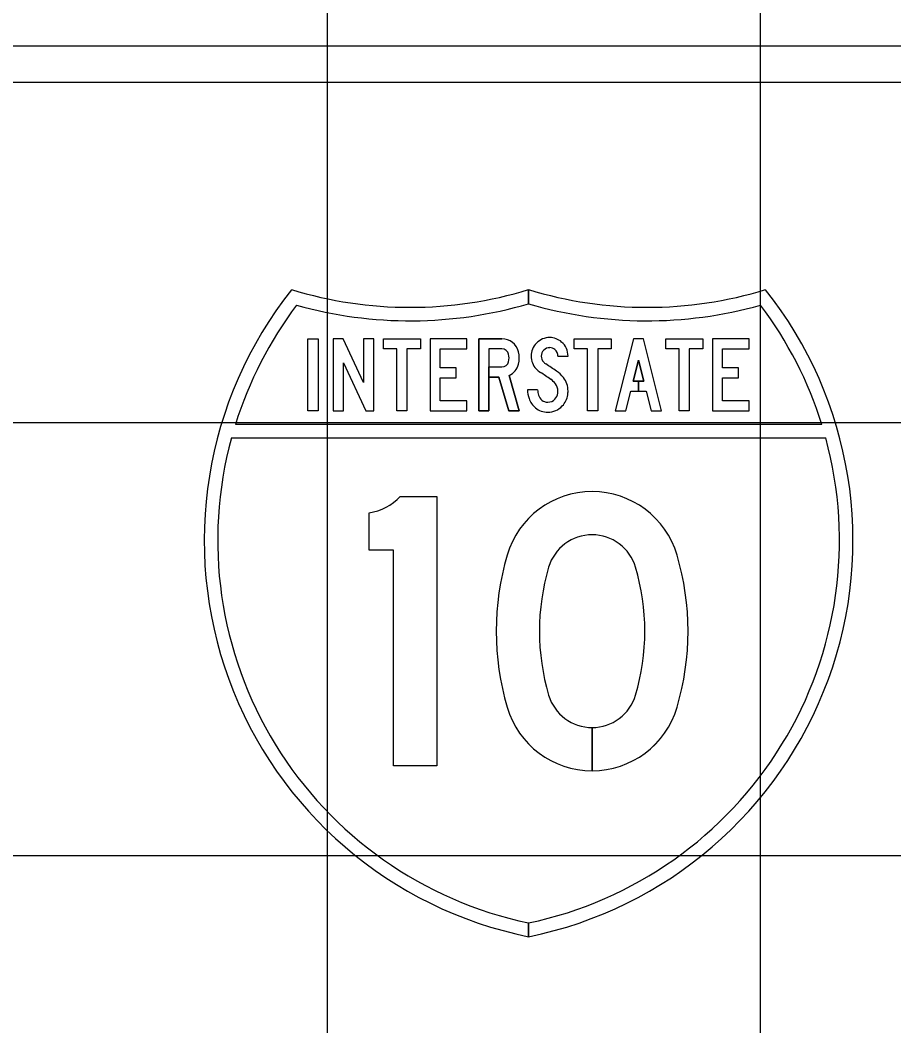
# Model space of a CAD drawing. Extents: x 2193008 to 2198143, y 1236112 to 1237864.
# Drawn here: x 2196325.286 to 2196329.322, y 1237198.321 to 1237202.966 of the extents above; entities that cross this region are included whole.
import ezdxf

# ---------------------------------------------------------------- set-up
doc = ezdxf.new("R2010")
doc.units = 0
for name, color, linetype in [('GSBWFILL', 7, 'Continuous'), ('GSCOLORFILL', 7, 'Continuous'), ('GSOUTLINE', 7, 'Continuous'), ('M-ROADS', 7, 'Continuous')]:
    doc.layers.add(name, color=color, linetype=linetype)

msp = doc.modelspace()

# ---------------------------------------------------------------- linework, layer by layer
at = {"layer": 'GSBWFILL'}
for p, q in [((2196327.5116, 1237201.3641), (2196327.5116, 1237201.3641)), ((2196327.9281, 1237199.4993), (2196327.9281, 1237199.6985)), ((2196327.9282, 1237199.6985), (2196327.9282, 1237199.4993))]:
    msp.add_line(p, q, dxfattribs=at)
for points in [[(2196326.6152, 1237201.4941), (2196326.662, 1237201.4941), (2196326.662, 1237201.1607), (2196326.6152, 1237201.1607)], [(2196326.8827, 1237201.1607), (2196326.9195, 1237201.1607), (2196326.9195, 1237201.4941), (2196326.8727, 1237201.4941), (2196326.8727, 1237201.2926), (2196326.7785, 1237201.4941), (2196326.7323, 1237201.4941), (2196326.7323, 1237201.1607), (2196326.7791, 1237201.1607), (2196326.7791, 1237201.3824)], [(2196327.026, 1237201.4474), (2196326.9642, 1237201.4474), (2196326.9642, 1237201.4941), (2196327.1347, 1237201.4941), (2196327.1347, 1237201.4474), (2196327.0729, 1237201.4474), (2196327.0729, 1237201.1607), (2196327.026, 1237201.1607)], [(2196327.2262, 1237201.2074), (2196327.2262, 1237201.3141), (2196327.2994, 1237201.3141), (2196327.2994, 1237201.3607), (2196327.2262, 1237201.3607), (2196327.2262, 1237201.4474), (2196327.3499, 1237201.4474), (2196327.3499, 1237201.4941), (2196327.1794, 1237201.4941), (2196327.1794, 1237201.1607), (2196327.3499, 1237201.1607), (2196327.3499, 1237201.2074)], [(2196327.9075, 1237201.4474), (2196327.8457, 1237201.4474), (2196327.8457, 1237201.4941), (2196328.0162, 1237201.4941), (2196328.0162, 1237201.4474), (2196327.9543, 1237201.4474), (2196327.9543, 1237201.1607), (2196327.9075, 1237201.1607)], [(2196328.1423, 1237201.2991), (2196328.1183, 1237201.2991), (2196328.1423, 1237201.395), (2196328.1664, 1237201.2991), (2196328.1423, 1237201.2991), (2196328.1423, 1237201.2524), (2196328.1781, 1237201.2524), (2196328.2011, 1237201.1607), (2196328.2493, 1237201.1607), (2196328.1657, 1237201.4941), (2196328.1189, 1237201.4941), (2196328.0353, 1237201.1607), (2196328.0836, 1237201.1607), (2196328.1066, 1237201.2524), (2196328.1423, 1237201.2524)], [(2196328.3303, 1237201.4474), (2196328.2685, 1237201.4474), (2196328.2685, 1237201.4941), (2196328.439, 1237201.4941), (2196328.439, 1237201.4474), (2196328.3771, 1237201.4474), (2196328.3771, 1237201.1607), (2196328.3303, 1237201.1607)], [(2196328.5305, 1237201.2074), (2196328.5305, 1237201.3141), (2196328.6037, 1237201.3141), (2196328.6037, 1237201.3607), (2196328.5305, 1237201.3607), (2196328.5305, 1237201.4474), (2196328.6542, 1237201.4474), (2196328.6542, 1237201.4941), (2196328.4837, 1237201.4941), (2196328.4837, 1237201.1607), (2196328.6542, 1237201.1607), (2196328.6542, 1237201.2074)]]:
    msp.add_lwpolyline(points, close=True, dxfattribs=at)
for points in [[(2196327.5116, 1237201.4474), (2196327.451, 1237201.4474), (2196327.451, 1237201.1607), (2196327.4042, 1237201.1607), (2196327.4042, 1237201.4941), (2196327.5116, 1237201.4941)], [(2196327.7701, 1237201.4138), (2196327.8169, 1237201.4138)], [(2196327.5446, 1237201.3246), (2196327.5914, 1237201.1607), (2196327.5427, 1237201.1607), (2196327.498, 1237201.3174), (2196327.451, 1237201.3174), (2196327.451, 1237201.3641), (2196327.5116, 1237201.3641)], [(2196327.6765, 1237201.2588), (2196327.6297, 1237201.2588)], [(2196327.0415, 1237200.7664), (2196327.2101, 1237200.7664), (2196327.2101, 1237199.5211), (2196327.0103, 1237199.5211), (2196327.0103, 1237200.5173), (2196326.8979, 1237200.5173), (2196326.8979, 1237200.6905)]]:
    msp.add_lwpolyline(points, dxfattribs=at)
for centre, major_axis, ratio, start_param, end_param in [((2196327.5116, 1237201.4157), (0.0786, 0), 0.997234, 0.242366, 1.570796), ((2196327.7323, 1237201.414), (0.0861, 0), 0.997231, 1.570795, 3.141593), ((2196327.7323, 1237201.417), (0.0832, 0), 0.997231, 0.8496, 1.570796), ((2196327.7295, 1237201.4138), (0.0874, 0), 0.997231, 0, 0.8496), ((2196327.5116, 1237201.4157), (0.0318, 0), 0.997234, 0.242366, 1.570796), ((2196327.4711, 1237201.4057), (0.0735, 0), 0.997234, 6.040819, 6.525551), ((2196327.4711, 1237201.4057), (0.1204, 0), 0.997234, 6.040819, 6.525551), ((2196327.7323, 1237201.414), (0.0393, 0), 0.997231, 1.570794, 3.141592), ((2196327.7323, 1237201.417), (0.0364, 0), 0.997231, 0.8496, 1.570796), ((2196327.7295, 1237201.4138), (0.0406, 0), 0.997231, 0, 0.8496), ((2196327.5116, 1237201.3957), (0.0318, 0), 0.997234, 4.712389, 6.040819), ((2196327.5116, 1237201.3957), (0.0786, 0), 0.997234, 5.145616, 6.040819), ((2196327.7325, 1237201.414), (0.0863, 0), 0.997231, 3.141593, 3.892391), ((2196327.7325, 1237201.414), (0.0395, 0), 0.997231, 3.141593, 3.892391), ((2196327.7467, 1237201.4273), (0.0589, 0), 0.997231, 3.892391, 4.138257), ((2196326.6461, 1237199.7304), (1.9676, 0), 0.997231, 0.966754, 0.996664), ((2196327.7467, 1237201.4273), (0.1057, 0), 0.997231, 3.892391, 4.138257), ((2196326.6461, 1237199.7304), (1.9208, 0), 0.997231, 0.966754, 0.996664), ((2196327.6819, 1237201.2272), (0.144, 0), 0.997231, 0.66121, 0.966754), ((2196327.6819, 1237201.2272), (0.0972, 0), 0.997231, 0.66121, 0.966754), ((2196327.7151, 1237201.253), (0.055, 0), 0.997231, 6.283185, 6.944395), ((2196327.7151, 1237201.253), (0.1018, 0), 0.997231, 6.283185, 6.944395), ((2196327.753, 1237201.2588), (0.1233, 0), 0.997231, 3.141605, 3.480717), ((2196327.753, 1237201.2588), (0.0765, 0), 0.997231, 3.141612, 3.480715), ((2196327.7175, 1237201.251), (0.0525, 0), 0.997231, 5.537873, 6.123713), ((2196327.7056, 1237201.253), (0.0645, 0), 0.997231, 6.123713, 6.283185), ((2196327.7175, 1237201.251), (0.0993, 0), 0.997231, 5.537873, 6.123713), ((2196327.7056, 1237201.253), (0.1113, 0), 0.997231, 6.123713, 6.283185), ((2196327.7319, 1237201.2514), (0.1009, 0), 0.997231, 3.480721, 4.002272), ((2196327.7319, 1237201.2514), (0.0541, 0), 0.997231, 3.480721, 4.002272), ((2196327.7182, 1237201.2355), (0.0331, 0), 0.997231, 4.002272, 4.382154), ((2196327.724, 1237201.2524), (0.051, 0), 0.997231, 4.382154, 4.712389), ((2196327.724, 1237201.2451), (0.0436, 0), 0.997231, 4.712389, 5.537873), ((2196327.7182, 1237201.2355), (0.0799, 0), 0.997231, 4.002272, 4.382154), ((2196327.724, 1237201.2524), (0.0978, 0), 0.997231, 4.382154, 4.712389), ((2196327.724, 1237201.2451), (0.0904, 0), 0.997231, 4.712389, 5.537873), ((2196327.9281, 1237200.3802), (0.4091, 0), 0.99723, 0.286277, 2.855316), ((2196326.8641, 1237200.9275), (0.24, 0), 0.99723, 4.854019, 5.544602), ((2196327.9281, 1237200.3802), (0.2093, 0), 0.99723, 0.286277, 2.855316), ((2196328.7336, 1237200.1437), (1.2487, 0), 0.99723, 2.855316, 3.42787), ((2196327.1227, 1237200.1437), (1.2487, 0), 0.99723, 5.996908, 6.569462), ((2196328.7336, 1237200.1437), (1.0489, 0), 0.99723, 2.855316, 3.42787), ((2196327.1227, 1237200.1437), (1.0489, 0), 0.99723, 5.996908, 6.569462), ((2196327.9281, 1237199.9073), (0.2093, 0), 0.99723, 3.42787, 4.712389), ((2196327.9281, 1237199.9073), (0.2093, 0), 0.99723, 4.712687, 5.996908), ((2196327.9281, 1237199.9073), (0.4091, 0), 0.99723, 3.42787, 4.712389), ((2196327.9281, 1237199.9073), (0.4091, 0), 0.99723, 4.712542, 5.996908)]:
    msp.add_ellipse(centre, major_axis=major_axis, ratio=ratio, start_param=start_param, end_param=end_param, dxfattribs=at)
at = {"layer": 'GSCOLORFILL'}
for p, q in [((2196352.6905, 1237202.846), (2196320.7225, 1237202.846)), ((2196320.7225, 1237202.6795), (2196352.6905, 1237202.6795)), ((2196327.5116, 1237201.3641), (2196327.5116, 1237201.3641)), ((2196327.9281, 1237199.4993), (2196327.9281, 1237199.6985)), ((2196327.9282, 1237199.6985), (2196327.9282, 1237199.4993))]:
    msp.add_line(p, q, dxfattribs=at)
for points in [[(2196327.6347, 1237201.7211), (2196327.6347, 1237201.6561)], [(2196327.6347, 1237201.6561), (2196327.6347, 1237201.7211)], [(2196327.5116, 1237201.4474), (2196327.451, 1237201.4474), (2196327.451, 1237201.1607), (2196327.4042, 1237201.1607), (2196327.4042, 1237201.4941), (2196327.5116, 1237201.4941)], [(2196327.7701, 1237201.4138), (2196327.8169, 1237201.4138)], [(2196327.5446, 1237201.3246), (2196327.5914, 1237201.1607), (2196327.5427, 1237201.1607), (2196327.498, 1237201.3174), (2196327.451, 1237201.3174), (2196327.451, 1237201.3641), (2196327.5116, 1237201.3641)], [(2196327.6765, 1237201.2588), (2196327.6297, 1237201.2588)], [(2196328.9892, 1237201.0984), (2196326.2802, 1237201.0984)], [(2196326.262, 1237201.0362), (2196329.0074, 1237201.0362)], [(2196327.0415, 1237200.7664), (2196327.2101, 1237200.7664), (2196327.2101, 1237199.5211), (2196327.0103, 1237199.5211), (2196327.0103, 1237200.5173), (2196326.8979, 1237200.5173), (2196326.8979, 1237200.6905)], [(2196327.6347, 1237198.7324), (2196327.6347, 1237198.796)], [(2196327.6347, 1237198.796), (2196327.6347, 1237198.7324)]]:
    msp.add_lwpolyline(points, dxfattribs=at)
for points in [[(2196326.6152, 1237201.4941), (2196326.662, 1237201.4941), (2196326.662, 1237201.1607), (2196326.6152, 1237201.1607)], [(2196326.8827, 1237201.1607), (2196326.9195, 1237201.1607), (2196326.9195, 1237201.4941), (2196326.8727, 1237201.4941), (2196326.8727, 1237201.2926), (2196326.7785, 1237201.4941), (2196326.7323, 1237201.4941), (2196326.7323, 1237201.1607), (2196326.7791, 1237201.1607), (2196326.7791, 1237201.3824)], [(2196327.026, 1237201.4474), (2196326.9642, 1237201.4474), (2196326.9642, 1237201.4941), (2196327.1347, 1237201.4941), (2196327.1347, 1237201.4474), (2196327.0729, 1237201.4474), (2196327.0729, 1237201.1607), (2196327.026, 1237201.1607)], [(2196327.2262, 1237201.2074), (2196327.2262, 1237201.3141), (2196327.2994, 1237201.3141), (2196327.2994, 1237201.3607), (2196327.2262, 1237201.3607), (2196327.2262, 1237201.4474), (2196327.3499, 1237201.4474), (2196327.3499, 1237201.4941), (2196327.1794, 1237201.4941), (2196327.1794, 1237201.1607), (2196327.3499, 1237201.1607), (2196327.3499, 1237201.2074)], [(2196327.9075, 1237201.4474), (2196327.8457, 1237201.4474), (2196327.8457, 1237201.4941), (2196328.0162, 1237201.4941), (2196328.0162, 1237201.4474), (2196327.9543, 1237201.4474), (2196327.9543, 1237201.1607), (2196327.9075, 1237201.1607)], [(2196328.1423, 1237201.2991), (2196328.1183, 1237201.2991), (2196328.1423, 1237201.395), (2196328.1664, 1237201.2991), (2196328.1423, 1237201.2991), (2196328.1423, 1237201.2524), (2196328.1781, 1237201.2524), (2196328.2011, 1237201.1607), (2196328.2493, 1237201.1607), (2196328.1657, 1237201.4941), (2196328.1189, 1237201.4941), (2196328.0353, 1237201.1607), (2196328.0836, 1237201.1607), (2196328.1066, 1237201.2524), (2196328.1423, 1237201.2524)], [(2196328.3303, 1237201.4474), (2196328.2685, 1237201.4474), (2196328.2685, 1237201.4941), (2196328.439, 1237201.4941), (2196328.439, 1237201.4474), (2196328.3771, 1237201.4474), (2196328.3771, 1237201.1607), (2196328.3303, 1237201.1607)], [(2196328.5305, 1237201.2074), (2196328.5305, 1237201.3141), (2196328.6037, 1237201.3141), (2196328.6037, 1237201.3607), (2196328.5305, 1237201.3607), (2196328.5305, 1237201.4474), (2196328.6542, 1237201.4474), (2196328.6542, 1237201.4941), (2196328.4837, 1237201.4941), (2196328.4837, 1237201.1607), (2196328.6542, 1237201.1607), (2196328.6542, 1237201.2074)]]:
    msp.add_lwpolyline(points, close=True, dxfattribs=at)
for centre, major_axis, ratio, start_param, end_param in [((2196328.0093, 1237200.5626), (1.8731, 0), 0.99723, 2.472588, 4.511032), ((2196327.0873, 1237203.5075), (1.8731, 0), 0.99723, 4.415842, 5.008936), ((2196327.2601, 1237200.5626), (1.8731, 0), 0.99723, 4.913764, 6.95219), ((2196328.1821, 1237203.5075), (1.8731, 0), 0.99723, 4.41586, 5.008936), ((2196327.0873, 1237203.5075), (1.9356, 0), 0.99723, 4.438241, 4.999094), ((2196328.1821, 1237203.5075), (1.9356, 0), 0.99723, 4.425702, 4.986537), ((2196328.0093, 1237200.5626), (1.8107, 0), 0.99723, 2.495747, 2.84029), ((2196327.2601, 1237200.5626), (1.8107, 0), 0.99723, 0.301302, 0.645846), ((2196327.5116, 1237201.4157), (0.0786, 0), 0.997234, 0.242366, 1.570796), ((2196327.7323, 1237201.414), (0.0861, 0), 0.997231, 1.570795, 3.141593), ((2196327.7323, 1237201.417), (0.0832, 0), 0.997231, 0.8496, 1.570796), ((2196327.7295, 1237201.4138), (0.0874, 0), 0.997231, 0, 0.8496), ((2196327.5116, 1237201.4157), (0.0318, 0), 0.997234, 0.242366, 1.570796), ((2196327.4711, 1237201.4057), (0.0735, 0), 0.997234, 6.040819, 6.525551), ((2196327.4711, 1237201.4057), (0.1204, 0), 0.997234, 6.040819, 6.525551), ((2196327.7323, 1237201.414), (0.0393, 0), 0.997231, 1.570794, 3.141592), ((2196327.7323, 1237201.417), (0.0364, 0), 0.997231, 0.8496, 1.570796), ((2196327.7295, 1237201.4138), (0.0406, 0), 0.997231, 0, 0.8496), ((2196327.5116, 1237201.3957), (0.0318, 0), 0.997234, 4.712389, 6.040819), ((2196327.5116, 1237201.3957), (0.0786, 0), 0.997234, 5.145616, 6.040819), ((2196327.7325, 1237201.414), (0.0863, 0), 0.997231, 3.141593, 3.892391), ((2196327.7325, 1237201.414), (0.0395, 0), 0.997231, 3.141593, 3.892391), ((2196327.7467, 1237201.4273), (0.0589, 0), 0.997231, 3.892391, 4.138257), ((2196326.6461, 1237199.7304), (1.9676, 0), 0.997231, 0.966754, 0.996664), ((2196327.7467, 1237201.4273), (0.1057, 0), 0.997231, 3.892391, 4.138257), ((2196326.6461, 1237199.7304), (1.9208, 0), 0.997231, 0.966754, 0.996664), ((2196327.6819, 1237201.2272), (0.144, 0), 0.997231, 0.66121, 0.966754), ((2196327.6819, 1237201.2272), (0.0972, 0), 0.997231, 0.66121, 0.966754), ((2196327.7151, 1237201.253), (0.055, 0), 0.997231, 6.283185, 6.944395), ((2196327.7151, 1237201.253), (0.1018, 0), 0.997231, 6.283185, 6.944395), ((2196327.753, 1237201.2588), (0.1233, 0), 0.997231, 3.141605, 3.480717), ((2196327.753, 1237201.2588), (0.0765, 0), 0.997231, 3.141612, 3.480715), ((2196327.7175, 1237201.251), (0.0525, 0), 0.997231, 5.537873, 6.123713), ((2196327.7056, 1237201.253), (0.0645, 0), 0.997231, 6.123713, 6.283185), ((2196327.7175, 1237201.251), (0.0993, 0), 0.997231, 5.537873, 6.123713), ((2196327.7056, 1237201.253), (0.1113, 0), 0.997231, 6.123713, 6.283185), ((2196327.7319, 1237201.2514), (0.1009, 0), 0.997231, 3.480721, 4.002272), ((2196327.7319, 1237201.2514), (0.0541, 0), 0.997231, 3.480721, 4.002272), ((2196327.7182, 1237201.2355), (0.0331, 0), 0.997231, 4.002272, 4.382154), ((2196327.724, 1237201.2524), (0.051, 0), 0.997231, 4.382154, 4.712389), ((2196327.724, 1237201.2451), (0.0436, 0), 0.997231, 4.712389, 5.537873), ((2196327.7182, 1237201.2355), (0.0799, 0), 0.997231, 4.002272, 4.382154), ((2196327.724, 1237201.2524), (0.0978, 0), 0.997231, 4.382154, 4.712389), ((2196327.724, 1237201.2451), (0.0904, 0), 0.997231, 4.712389, 5.537873), ((2196328.0093, 1237200.5626), (1.8107, 0), 0.99723, 2.876207, 4.503988), ((2196327.2601, 1237200.5626), (1.8107, 0), 0.99723, 4.920809, 6.548571), ((2196327.9281, 1237200.3802), (0.4091, 0), 0.99723, 0.286277, 2.855316), ((2196326.8641, 1237200.9275), (0.24, 0), 0.99723, 4.854019, 5.544602), ((2196327.9281, 1237200.3802), (0.2093, 0), 0.99723, 0.286277, 2.855316), ((2196328.7336, 1237200.1437), (1.2487, 0), 0.99723, 2.855316, 3.42787), ((2196327.1227, 1237200.1437), (1.2487, 0), 0.99723, 5.996908, 6.569462), ((2196328.7336, 1237200.1437), (1.0489, 0), 0.99723, 2.855316, 3.42787), ((2196327.1227, 1237200.1437), (1.0489, 0), 0.99723, 5.996908, 6.569462), ((2196327.9281, 1237199.9073), (0.2093, 0), 0.99723, 3.42787, 4.712389), ((2196327.9281, 1237199.9073), (0.2093, 0), 0.99723, 4.712687, 5.996908), ((2196327.9281, 1237199.9073), (0.4091, 0), 0.99723, 3.42787, 4.712389), ((2196327.9281, 1237199.9073), (0.4091, 0), 0.99723, 4.712542, 5.996908)]:
    msp.add_ellipse(centre, major_axis=major_axis, ratio=ratio, start_param=start_param, end_param=end_param, dxfattribs=at)
at = {"layer": 'GSOUTLINE'}
for p, q in [((2196327.5116, 1237201.4941), (2196327.4042, 1237201.4941)), ((2196327.5116, 1237201.4474), (2196327.5116, 1237201.4474))]:
    msp.add_line(p, q, dxfattribs=at)
for points in [[(2196326.6152, 1237201.4941), (2196326.662, 1237201.4941), (2196326.662, 1237201.1607), (2196326.6152, 1237201.1607)], [(2196326.8827, 1237201.1607), (2196326.9195, 1237201.1607), (2196326.9195, 1237201.4941), (2196326.8727, 1237201.4941), (2196326.8727, 1237201.2926), (2196326.7785, 1237201.4941), (2196326.7323, 1237201.4941), (2196326.7323, 1237201.1607), (2196326.7791, 1237201.1607), (2196326.7791, 1237201.3824)], [(2196327.026, 1237201.4474), (2196326.9642, 1237201.4474), (2196326.9642, 1237201.4941), (2196327.1347, 1237201.4941), (2196327.1347, 1237201.4474), (2196327.0729, 1237201.4474), (2196327.0729, 1237201.1607), (2196327.026, 1237201.1607)], [(2196327.2262, 1237201.2074), (2196327.2262, 1237201.3141), (2196327.2994, 1237201.3141), (2196327.2994, 1237201.3607), (2196327.2262, 1237201.3607), (2196327.2262, 1237201.4474), (2196327.3499, 1237201.4474), (2196327.3499, 1237201.4941), (2196327.1794, 1237201.4941), (2196327.1794, 1237201.1607), (2196327.3499, 1237201.1607), (2196327.3499, 1237201.2074)], [(2196327.9075, 1237201.4474), (2196327.8457, 1237201.4474), (2196327.8457, 1237201.4941), (2196328.0162, 1237201.4941), (2196328.0162, 1237201.4474), (2196327.9543, 1237201.4474), (2196327.9543, 1237201.1607), (2196327.9075, 1237201.1607)], [(2196328.1066, 1237201.2524), (2196328.1781, 1237201.2524), (2196328.2011, 1237201.1607), (2196328.2493, 1237201.1607), (2196328.1657, 1237201.4941), (2196328.1189, 1237201.4941), (2196328.0353, 1237201.1607), (2196328.0836, 1237201.1607)], [(2196328.3303, 1237201.4474), (2196328.2685, 1237201.4474), (2196328.2685, 1237201.4941), (2196328.439, 1237201.4941), (2196328.439, 1237201.4474), (2196328.3771, 1237201.4474), (2196328.3771, 1237201.1607), (2196328.3303, 1237201.1607)], [(2196328.5305, 1237201.2074), (2196328.5305, 1237201.3141), (2196328.6037, 1237201.3141), (2196328.6037, 1237201.3607), (2196328.5305, 1237201.3607), (2196328.5305, 1237201.4474), (2196328.6542, 1237201.4474), (2196328.6542, 1237201.4941), (2196328.4837, 1237201.4941), (2196328.4837, 1237201.1607), (2196328.6542, 1237201.1607), (2196328.6542, 1237201.2074)], [(2196328.1664, 1237201.2991), (2196328.1423, 1237201.395), (2196328.1183, 1237201.2991)]]:
    msp.add_lwpolyline(points, close=True, dxfattribs=at)
for points in [[(2196327.4042, 1237201.4941), (2196327.4042, 1237201.1607), (2196327.451, 1237201.1607), (2196327.451, 1237201.3174), (2196327.498, 1237201.3174), (2196327.5427, 1237201.1607), (2196327.5914, 1237201.1607), (2196327.5446, 1237201.3246)], [(2196327.5116, 1237201.4474), (2196327.451, 1237201.4474), (2196327.451, 1237201.3641), (2196327.5116, 1237201.3641)], [(2196327.7701, 1237201.4138), (2196327.8169, 1237201.4138)], [(2196327.6765, 1237201.2588), (2196327.6297, 1237201.2588)], [(2196327.0415, 1237200.7664), (2196327.2101, 1237200.7664), (2196327.2101, 1237199.5211), (2196327.0103, 1237199.5211), (2196327.0103, 1237200.5173), (2196326.8979, 1237200.5173), (2196326.8979, 1237200.6905)]]:
    msp.add_lwpolyline(points, dxfattribs=at)
for centre, major_axis, ratio, start_param, end_param in [((2196327.5116, 1237201.4157), (0.0786, 0), 0.997234, 0.242366, 1.570796), ((2196327.7323, 1237201.414), (0.0861, 0), 0.997231, 1.570795, 3.141593), ((2196327.7323, 1237201.417), (0.0832, 0), 0.997231, 0.8496, 1.570796), ((2196327.7295, 1237201.4138), (0.0874, 0), 0.997231, 0, 0.8496), ((2196327.5116, 1237201.4157), (0.0318, 0), 0.997234, 0.242366, 1.570796), ((2196327.4711, 1237201.4057), (0.0735, 0), 0.997234, 6.040819, 6.525551), ((2196327.4711, 1237201.4057), (0.1204, 0), 0.997234, 6.040819, 6.525551), ((2196327.7323, 1237201.414), (0.0393, 0), 0.997231, 1.570794, 3.141592), ((2196327.7323, 1237201.417), (0.0364, 0), 0.997231, 0.8496, 1.570796), ((2196327.7295, 1237201.4138), (0.0406, 0), 0.997231, 0, 0.8496), ((2196327.5116, 1237201.3957), (0.0318, 0), 0.997234, 4.712389, 6.040819), ((2196327.5116, 1237201.3957), (0.0786, 0), 0.997234, 5.145616, 6.040819), ((2196327.7325, 1237201.414), (0.0863, 0), 0.997231, 3.141593, 3.892391), ((2196327.7325, 1237201.414), (0.0395, 0), 0.997231, 3.141593, 3.892391), ((2196327.7467, 1237201.4273), (0.0589, 0), 0.997231, 3.892391, 4.138257), ((2196326.6461, 1237199.7304), (1.9676, 0), 0.997231, 0.966754, 0.996664), ((2196327.7467, 1237201.4273), (0.1057, 0), 0.997231, 3.892391, 4.138257), ((2196326.6461, 1237199.7304), (1.9208, 0), 0.997231, 0.966754, 0.996664), ((2196327.6819, 1237201.2272), (0.144, 0), 0.997231, 0.66121, 0.966754), ((2196327.6819, 1237201.2272), (0.0972, 0), 0.997231, 0.66121, 0.966754), ((2196327.7151, 1237201.253), (0.055, 0), 0.997231, 6.283185, 6.944395), ((2196327.7151, 1237201.253), (0.1018, 0), 0.997231, 6.283185, 6.944395), ((2196327.753, 1237201.2588), (0.1233, 0), 0.997231, 3.141605, 3.480717), ((2196327.753, 1237201.2588), (0.0765, 0), 0.997231, 3.141612, 3.480715), ((2196327.7175, 1237201.251), (0.0525, 0), 0.997231, 5.537873, 6.123713), ((2196327.7056, 1237201.253), (0.0645, 0), 0.997231, 6.123713, 6.283185), ((2196327.7175, 1237201.251), (0.0993, 0), 0.997231, 5.537873, 6.123713), ((2196327.7056, 1237201.253), (0.1113, 0), 0.997231, 6.123713, 6.283185), ((2196327.7319, 1237201.2514), (0.1009, 0), 0.997231, 3.480721, 4.002272), ((2196327.7319, 1237201.2514), (0.0541, 0), 0.997231, 3.480721, 4.002272), ((2196327.7182, 1237201.2355), (0.0331, 0), 0.997231, 4.002272, 4.382154), ((2196327.724, 1237201.2524), (0.051, 0), 0.997231, 4.382154, 4.712389), ((2196327.724, 1237201.2451), (0.0436, 0), 0.997231, 4.712389, 5.537873), ((2196327.7182, 1237201.2355), (0.0799, 0), 0.997231, 4.002272, 4.382154), ((2196327.724, 1237201.2524), (0.0978, 0), 0.997231, 4.382154, 4.712389), ((2196327.724, 1237201.2451), (0.0904, 0), 0.997231, 4.712389, 5.537873), ((2196327.9281, 1237200.3802), (0.4091, 0), 0.99723, 0.286277, 2.855316), ((2196326.8641, 1237200.9275), (0.24, 0), 0.99723, 4.854019, 5.544602), ((2196327.9281, 1237200.3802), (0.2093, 0), 0.99723, 0.286277, 2.855316), ((2196328.7336, 1237200.1437), (1.2487, 0), 0.99723, 2.855316, 3.42787), ((2196327.1227, 1237200.1437), (1.2487, 0), 0.99723, 5.996908, 6.569462), ((2196328.7336, 1237200.1437), (1.0489, 0), 0.99723, 2.855316, 3.42787), ((2196327.1227, 1237200.1437), (1.0489, 0), 0.99723, 5.996908, 6.569462), ((2196327.9281, 1237199.9073), (0.2093, 0), 0.99723, 3.42787, 5.996908), ((2196327.9281, 1237199.9073), (0.4091, 0), 0.99723, 3.42787, 5.996908)]:
    msp.add_ellipse(centre, major_axis=major_axis, ratio=ratio, start_param=start_param, end_param=end_param, dxfattribs=at)
at = {"layer": 'M-ROADS'}
for p, q in [((2196326.7065, 1237163.1062), (2196326.7065, 1237223.1062)), ((2196328.7065, 1237163.1062), (2196328.7065, 1237223.1062)), ((2196394.7065, 1237201.1062), (2196264.7065, 1237201.1062)), ((2196394.7065, 1237199.1062), (2196264.7065, 1237199.1062))]:
    msp.add_line(p, q, dxfattribs=at)

doc.saveas('drawing.dxf')
